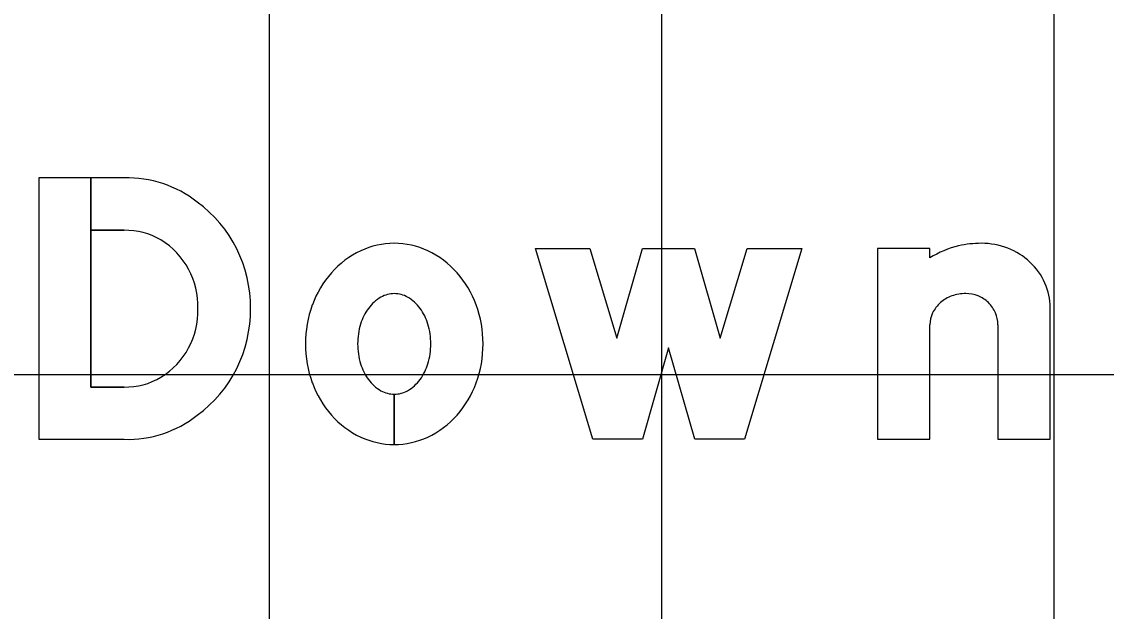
# Model space of a CAD drawing. Extents: x 1797809 to 2198143, y 249608 to 1237864.
# Drawn here: x 2196329.44 to 2196334.97, y 1237296.9 to 1237299.9 of the extents above; entities that cross this region are included whole.
import ezdxf

# ---------------------------------------------------------------- set-up
doc = ezdxf.new("R2010")
doc.units = 0
for name, color, linetype in [('GSBWFILL', 7, 'Continuous'), ('GSCOLORFILL', 7, 'Continuous'), ('GSOUTLINE', 7, 'Continuous'), ('GSSHT', 7, 'Continuous')]:
    doc.layers.add(name, color=color, linetype=linetype)

msp = doc.modelspace()

# ---------------------------------------------------------------- linework, layer by layer
at = {"layer": 'GSBWFILL'}
for p, q in [((2196334.4201, 1237298.3602), (2196334.4201, 1237297.776)), ((2196329.9664, 1237298.0424), (2196329.796, 1237298.0424)), ((2196331.3432, 1237298.0058), (2196331.3432, 1237297.7494)), ((2196331.3433, 1237297.7494), (2196331.3433, 1237298.0058))]:
    msp.add_line(p, q, dxfattribs=at)
for points in [[(2196329.796, 1237298.0424), (2196329.796, 1237299.108), (2196329.5317, 1237299.108), (2196329.5317, 1237297.776), (2196329.9664, 1237297.776)], [(2196329.9664, 1237299.108), (2196329.796, 1237299.108), (2196329.796, 1237298.8416), (2196329.9664, 1237298.8416)], [(2196334.0738, 1237298.7003), (2196334.0738, 1237298.7484), (2196333.8074, 1237298.7484), (2196333.8074, 1237297.776), (2196334.0738, 1237297.776), (2196334.0738, 1237298.3602)], [(2196334.4201, 1237297.776), (2196334.6865, 1237297.776), (2196334.6865, 1237298.4479)]]:
    msp.add_lwpolyline(points, dxfattribs=at)
msp.add_lwpolyline([(2196333.4211, 1237298.7484), (2196333.1281, 1237297.776), (2196332.875, 1237297.776), (2196332.7418, 1237298.2422), (2196332.6086, 1237297.776), (2196332.3555, 1237297.776), (2196332.0625, 1237298.7484), (2196332.3407, 1237298.7484), (2196332.4786, 1237298.2908), (2196332.6094, 1237298.7484), (2196332.8743, 1237298.7484), (2196333.005, 1237298.2908), (2196333.1429, 1237298.7484)], close=True, dxfattribs=at)
for centre, major_axis, ratio, start_param, end_param in [((2196329.984, 1237298.5253), (0, 0.583), 0.992008, 5.621793, 6.313477), ((2196329.9527, 1237298.4486), (0, 0.6632), 0.992008, 4.702399, 5.655315), ((2196329.9728, 1237298.4812), (0, 0.3604), 0.992008, 5.75224, 6.301036), ((2196329.9482, 1237298.4524), (0, 0.3979), 0.992008, 4.686283, 5.735161), ((2196331.3432, 1237298.3736), (0, 0.4014), 0.999994, 0, 0.438571), ((2196331.3432, 1237298.3736), (0, 0.4014), 0.999994, 5.844614, 6.283185), ((2196334.3361, 1237298.2422), (0, 0.5328), 0.999996, 0, 0.219986), ((2196334.3361, 1237298.4), (0, 0.375), 0.999996, 5.914285, 6.283185), ((2196331.3685, 1237298.3196), (0, 0.461), 0.999994, 0.438571, 0.847388), ((2196331.3179, 1237298.3196), (0, 0.461), 0.999994, 5.435798, 5.844614), ((2196334.3315, 1237298.2957), (0, 0.4797), 0.999996, 0.235088, 0.567132), ((2196334.3451, 1237298.4233), (0, 0.35), 0.999996, 5.532258, 5.914285), ((2196334.359, 1237298.4383), (0, 0.3295), 0.999996, 5.130076, 5.532258), ((2196331.408, 1237298.2848), (0, 0.5136), 0.999994, 0.847388, 1.220117), ((2196331.2785, 1237298.2848), (0, 0.5136), 0.999994, 5.063069, 5.435798), ((2196334.3807, 1237298.4479), (0, 0.3059), 0.999996, 4.712389, 5.130076), ((2196331.3758, 1237298.3239), (0, 0.2033), 0.999994, 0.517724, 0.942), ((2196331.3432, 1237298.3811), (0, 0.1375), 0.999994, 0, 0.517724), ((2196331.3432, 1237298.3811), (0, 0.1375), 0.999994, 5.765461, 6.283185), ((2196331.3107, 1237298.3239), (0, 0.2033), 0.999994, 5.341185, 5.765461), ((2196334.2476, 1237298.3342), (0, 0.1833), 0.999996, 0.345704, 0.715718), ((2196334.2566, 1237298.3094), (0, 0.2097), 0.999996, 0, 0.345704), ((2196334.2566, 1237298.3508), (0, 0.1683), 0.999996, 5.900624, 6.283185), ((2196334.2584, 1237298.3554), (0, 0.1634), 0.999996, 5.51227, 5.900624), ((2196329.9482, 1237298.4316), (0, 0.3979), 0.992008, 3.689617, 4.738495), ((2196329.9527, 1237298.4354), (0, 0.6632), 0.992008, 3.769463, 4.722379), ((2196331.4698, 1237298.2622), (0, 0.5795), 0.999994, 1.220117, 1.570796), ((2196331.4271, 1237298.2866), (0, 0.2668), 0.999994, 0.942, 1.278197), ((2196331.2593, 1237298.2866), (0, 0.2668), 0.999994, 5.004989, 5.341185), ((2196331.2166, 1237298.2622), (0, 0.5795), 0.999994, 4.712389, 5.063069), ((2196334.2339, 1237298.3501), (0, 0.1623), 0.999996, 0.715718, 1.126231), ((2196334.2612, 1237298.3583), (0, 0.1593), 0.999996, 5.115435, 5.51227), ((2196334.2126, 1237298.3602), (0, 0.1388), 0.999996, 1.126231, 1.570796), ((2196334.2657, 1237298.3602), (0, 0.1545), 0.999996, 4.712389, 5.115435), ((2196331.5081, 1237298.2622), (0, 0.3514), 0.999994, 1.278197, 1.570796), ((2196331.1783, 1237298.2622), (0, 0.3514), 0.999994, 4.712389, 5.004989), ((2196331.4698, 1237298.2622), (0, 0.5795), 0.999994, 1.570796, 1.921476), ((2196331.5081, 1237298.2622), (0, 0.3514), 0.999994, 1.570796, 1.863396), ((2196331.1783, 1237298.2622), (0, 0.3514), 0.999994, 4.419789, 4.712389), ((2196331.2166, 1237298.2622), (0, 0.5795), 0.999994, 4.361709, 4.712389), ((2196331.4271, 1237298.2378), (0, 0.2668), 0.999994, 1.863396, 2.199593), ((2196331.2593, 1237298.2378), (0, 0.2668), 0.999994, 4.083593, 4.419789), ((2196329.9728, 1237298.4028), (0, 0.3604), 0.992008, 3.123742, 3.672538), ((2196331.408, 1237298.2396), (0, 0.5136), 0.999994, 1.921476, 2.294205), ((2196331.3758, 1237298.2004), (0, 0.2033), 0.999994, 2.199593, 2.623869), ((2196331.3107, 1237298.2004), (0, 0.2033), 0.999994, 3.659317, 4.083593), ((2196331.2785, 1237298.2396), (0, 0.5136), 0.999994, 3.98898, 4.361709), ((2196331.3432, 1237298.1433), (0, 0.1375), 0.999994, 2.623869, 3.141593), ((2196331.3432, 1237298.1433), (0, 0.1375), 0.999994, 3.142077, 3.659317), ((2196329.984, 1237298.3587), (0, 0.583), 0.992008, 3.111301, 3.802985), ((2196331.3685, 1237298.2047), (0, 0.461), 0.999994, 2.294205, 2.703022), ((2196331.3179, 1237298.2047), (0, 0.461), 0.999994, 3.580164, 3.98898), ((2196331.3432, 1237298.1508), (0, 0.4014), 0.999994, 2.703022, 3.141593), ((2196331.3432, 1237298.1508), (0, 0.4014), 0.999994, 3.141759, 3.580164)]:
    msp.add_ellipse(centre, major_axis=major_axis, ratio=ratio, start_param=start_param, end_param=end_param, dxfattribs=at)
at = {"layer": 'GSCOLORFILL'}
for p, q in [((2196334.4201, 1237298.3602), (2196334.4201, 1237297.776)), ((2196329.9664, 1237298.0424), (2196329.796, 1237298.0424)), ((2196331.3432, 1237298.0058), (2196331.3432, 1237297.7494)), ((2196331.3433, 1237297.7494), (2196331.3433, 1237298.0058))]:
    msp.add_line(p, q, dxfattribs=at)
for points in [[(2196329.796, 1237298.0424), (2196329.796, 1237299.108), (2196329.5317, 1237299.108), (2196329.5317, 1237297.776), (2196329.9664, 1237297.776)], [(2196329.9664, 1237299.108), (2196329.796, 1237299.108), (2196329.796, 1237298.8416), (2196329.9664, 1237298.8416)], [(2196334.0738, 1237298.7003), (2196334.0738, 1237298.7484), (2196333.8074, 1237298.7484), (2196333.8074, 1237297.776), (2196334.0738, 1237297.776), (2196334.0738, 1237298.3602)], [(2196334.4201, 1237297.776), (2196334.6865, 1237297.776), (2196334.6865, 1237298.4479)]]:
    msp.add_lwpolyline(points, dxfattribs=at)
msp.add_lwpolyline([(2196333.4211, 1237298.7484), (2196333.1281, 1237297.776), (2196332.875, 1237297.776), (2196332.7418, 1237298.2422), (2196332.6086, 1237297.776), (2196332.3555, 1237297.776), (2196332.0625, 1237298.7484), (2196332.3407, 1237298.7484), (2196332.4786, 1237298.2908), (2196332.6094, 1237298.7484), (2196332.8743, 1237298.7484), (2196333.005, 1237298.2908), (2196333.1429, 1237298.7484)], close=True, dxfattribs=at)
for centre, major_axis, ratio, start_param, end_param in [((2196329.984, 1237298.5253), (0, 0.583), 0.992008, 5.621793, 6.313477), ((2196329.9527, 1237298.4486), (0, 0.6632), 0.992008, 4.702399, 5.655315), ((2196329.9728, 1237298.4812), (0, 0.3604), 0.992008, 5.75224, 6.301036), ((2196329.9482, 1237298.4524), (0, 0.3979), 0.992008, 4.686283, 5.735161), ((2196331.3432, 1237298.3736), (0, 0.4014), 0.999994, 0, 0.438571), ((2196331.3432, 1237298.3736), (0, 0.4014), 0.999994, 5.844614, 6.283185), ((2196334.3361, 1237298.2422), (0, 0.5328), 0.999996, 0, 0.219986), ((2196334.3361, 1237298.4), (0, 0.375), 0.999996, 5.914285, 6.283185), ((2196331.3685, 1237298.3196), (0, 0.461), 0.999994, 0.438571, 0.847388), ((2196331.3179, 1237298.3196), (0, 0.461), 0.999994, 5.435798, 5.844614), ((2196334.3315, 1237298.2957), (0, 0.4797), 0.999996, 0.235088, 0.567132), ((2196334.3451, 1237298.4233), (0, 0.35), 0.999996, 5.532258, 5.914285), ((2196334.359, 1237298.4383), (0, 0.3295), 0.999996, 5.130076, 5.532258), ((2196331.408, 1237298.2848), (0, 0.5136), 0.999994, 0.847388, 1.220117), ((2196331.2785, 1237298.2848), (0, 0.5136), 0.999994, 5.063069, 5.435798), ((2196334.3807, 1237298.4479), (0, 0.3059), 0.999996, 4.712389, 5.130076), ((2196331.3758, 1237298.3239), (0, 0.2033), 0.999994, 0.517724, 0.942), ((2196331.3432, 1237298.3811), (0, 0.1375), 0.999994, 0, 0.517724), ((2196331.3432, 1237298.3811), (0, 0.1375), 0.999994, 5.765461, 6.283185), ((2196331.3107, 1237298.3239), (0, 0.2033), 0.999994, 5.341185, 5.765461), ((2196334.2476, 1237298.3342), (0, 0.1833), 0.999996, 0.345704, 0.715718), ((2196334.2566, 1237298.3094), (0, 0.2097), 0.999996, 0, 0.345704), ((2196334.2566, 1237298.3508), (0, 0.1683), 0.999996, 5.900624, 6.283185), ((2196334.2584, 1237298.3554), (0, 0.1634), 0.999996, 5.51227, 5.900624), ((2196329.9482, 1237298.4316), (0, 0.3979), 0.992008, 3.689617, 4.738495), ((2196329.9527, 1237298.4354), (0, 0.6632), 0.992008, 3.769463, 4.722379), ((2196331.4698, 1237298.2622), (0, 0.5795), 0.999994, 1.220117, 1.570796), ((2196331.4271, 1237298.2866), (0, 0.2668), 0.999994, 0.942, 1.278197), ((2196331.2593, 1237298.2866), (0, 0.2668), 0.999994, 5.004989, 5.341185), ((2196331.2166, 1237298.2622), (0, 0.5795), 0.999994, 4.712389, 5.063069), ((2196334.2339, 1237298.3501), (0, 0.1623), 0.999996, 0.715718, 1.126231), ((2196334.2612, 1237298.3583), (0, 0.1593), 0.999996, 5.115435, 5.51227), ((2196334.2126, 1237298.3602), (0, 0.1388), 0.999996, 1.126231, 1.570796), ((2196334.2657, 1237298.3602), (0, 0.1545), 0.999996, 4.712389, 5.115435), ((2196331.5081, 1237298.2622), (0, 0.3514), 0.999994, 1.278197, 1.570796), ((2196331.1783, 1237298.2622), (0, 0.3514), 0.999994, 4.712389, 5.004989), ((2196331.4698, 1237298.2622), (0, 0.5795), 0.999994, 1.570796, 1.921476), ((2196331.5081, 1237298.2622), (0, 0.3514), 0.999994, 1.570796, 1.863396), ((2196331.1783, 1237298.2622), (0, 0.3514), 0.999994, 4.419789, 4.712389), ((2196331.2166, 1237298.2622), (0, 0.5795), 0.999994, 4.361709, 4.712389), ((2196331.4271, 1237298.2378), (0, 0.2668), 0.999994, 1.863396, 2.199593), ((2196331.2593, 1237298.2378), (0, 0.2668), 0.999994, 4.083593, 4.419789), ((2196329.9728, 1237298.4028), (0, 0.3604), 0.992008, 3.123742, 3.672538), ((2196331.408, 1237298.2396), (0, 0.5136), 0.999994, 1.921476, 2.294205), ((2196331.3758, 1237298.2004), (0, 0.2033), 0.999994, 2.199593, 2.623869), ((2196331.3107, 1237298.2004), (0, 0.2033), 0.999994, 3.659317, 4.083593), ((2196331.2785, 1237298.2396), (0, 0.5136), 0.999994, 3.98898, 4.361709), ((2196331.3432, 1237298.1433), (0, 0.1375), 0.999994, 2.623869, 3.141593), ((2196331.3432, 1237298.1433), (0, 0.1375), 0.999994, 3.142077, 3.659317), ((2196329.984, 1237298.3587), (0, 0.583), 0.992008, 3.111301, 3.802985), ((2196331.3685, 1237298.2047), (0, 0.461), 0.999994, 2.294205, 2.703022), ((2196331.3179, 1237298.2047), (0, 0.461), 0.999994, 3.580164, 3.98898), ((2196331.3432, 1237298.1508), (0, 0.4014), 0.999994, 2.703022, 3.141593), ((2196331.3432, 1237298.1508), (0, 0.4014), 0.999994, 3.141759, 3.580164)]:
    msp.add_ellipse(centre, major_axis=major_axis, ratio=ratio, start_param=start_param, end_param=end_param, dxfattribs=at)
at = {"layer": 'GSOUTLINE'}
for p, q in [((2196334.4201, 1237298.3602), (2196334.4201, 1237297.776)), ((2196329.9664, 1237298.0424), (2196329.9664, 1237298.0424)), ((2196329.9664, 1237297.776), (2196329.9664, 1237297.776))]:
    msp.add_line(p, q, dxfattribs=at)
for points in [[(2196329.9664, 1237299.108), (2196329.5317, 1237299.108), (2196329.5317, 1237297.776), (2196329.9664, 1237297.776)], [(2196329.9664, 1237298.8416), (2196329.796, 1237298.8416), (2196329.796, 1237298.0424), (2196329.9664, 1237298.0424)], [(2196334.0738, 1237298.7003), (2196334.0738, 1237298.7484), (2196333.8074, 1237298.7484), (2196333.8074, 1237297.776), (2196334.0738, 1237297.776), (2196334.0738, 1237298.3602)], [(2196334.4201, 1237297.776), (2196334.6865, 1237297.776), (2196334.6865, 1237298.4479)]]:
    msp.add_lwpolyline(points, dxfattribs=at)
msp.add_lwpolyline([(2196333.4211, 1237298.7484), (2196333.1281, 1237297.776), (2196332.875, 1237297.776), (2196332.7418, 1237298.2422), (2196332.6086, 1237297.776), (2196332.3555, 1237297.776), (2196332.0625, 1237298.7484), (2196332.3407, 1237298.7484), (2196332.4786, 1237298.2908), (2196332.6094, 1237298.7484), (2196332.8743, 1237298.7484), (2196333.005, 1237298.2908), (2196333.1429, 1237298.7484)], close=True, dxfattribs=at)
for centre, major_axis, ratio, start_param, end_param in [((2196329.984, 1237298.5253), (0, 0.583), 0.992008, 5.621793, 6.313477), ((2196329.9527, 1237298.4486), (0, 0.6632), 0.992008, 4.702399, 5.655315), ((2196329.9728, 1237298.4812), (0, 0.3604), 0.992008, 5.75224, 6.301036), ((2196329.9482, 1237298.4524), (0, 0.3979), 0.992008, 4.686283, 5.735161), ((2196331.3432, 1237298.3736), (0, 0.4014), 0.999994, 0, 0.438571), ((2196331.3432, 1237298.3736), (0, 0.4014), 0.999994, 5.844614, 6.283185), ((2196334.3361, 1237298.2422), (0, 0.5328), 0.999996, 0, 0.219986), ((2196334.3361, 1237298.4), (0, 0.375), 0.999996, 5.914285, 6.283185), ((2196331.3685, 1237298.3196), (0, 0.461), 0.999994, 0.438571, 0.847388), ((2196331.3179, 1237298.3196), (0, 0.461), 0.999994, 5.435798, 5.844614), ((2196334.3315, 1237298.2957), (0, 0.4797), 0.999996, 0.235088, 0.567132), ((2196334.3451, 1237298.4233), (0, 0.35), 0.999996, 5.532258, 5.914285), ((2196334.359, 1237298.4383), (0, 0.3295), 0.999996, 5.130076, 5.532258), ((2196331.408, 1237298.2848), (0, 0.5136), 0.999994, 0.847388, 1.220117), ((2196331.2785, 1237298.2848), (0, 0.5136), 0.999994, 5.063069, 5.435798), ((2196334.3807, 1237298.4479), (0, 0.3059), 0.999996, 4.712389, 5.130076), ((2196331.3758, 1237298.3239), (0, 0.2033), 0.999994, 0.517724, 0.942), ((2196331.3432, 1237298.3811), (0, 0.1375), 0.999994, 0, 0.517724), ((2196331.3432, 1237298.3811), (0, 0.1375), 0.999994, 5.765461, 6.283185), ((2196331.3107, 1237298.3239), (0, 0.2033), 0.999994, 5.341185, 5.765461), ((2196334.2476, 1237298.3342), (0, 0.1833), 0.999996, 0.345704, 0.715718), ((2196334.2566, 1237298.3094), (0, 0.2097), 0.999996, 0, 0.345704), ((2196334.2566, 1237298.3508), (0, 0.1683), 0.999996, 5.900624, 6.283185), ((2196334.2584, 1237298.3554), (0, 0.1634), 0.999996, 5.51227, 5.900624), ((2196329.9482, 1237298.4316), (0, 0.3979), 0.992008, 3.689617, 4.738495), ((2196329.9527, 1237298.4354), (0, 0.6632), 0.992008, 3.769463, 4.722379), ((2196331.4698, 1237298.2622), (0, 0.5795), 0.999994, 1.220117, 1.570796), ((2196331.4271, 1237298.2866), (0, 0.2668), 0.999994, 0.942, 1.278197), ((2196331.2593, 1237298.2866), (0, 0.2668), 0.999994, 5.004989, 5.341185), ((2196331.2166, 1237298.2622), (0, 0.5795), 0.999994, 4.712389, 5.063069), ((2196334.2339, 1237298.3501), (0, 0.1623), 0.999996, 0.715718, 1.126231), ((2196334.2612, 1237298.3583), (0, 0.1593), 0.999996, 5.115435, 5.51227), ((2196334.2126, 1237298.3602), (0, 0.1388), 0.999996, 1.126231, 1.570796), ((2196334.2657, 1237298.3602), (0, 0.1545), 0.999996, 4.712389, 5.115435), ((2196331.5081, 1237298.2622), (0, 0.3514), 0.999994, 1.278197, 1.570796), ((2196331.1783, 1237298.2622), (0, 0.3514), 0.999994, 4.712389, 5.004989), ((2196331.4698, 1237298.2622), (0, 0.5795), 0.999994, 1.570796, 1.921476), ((2196331.5081, 1237298.2622), (0, 0.3514), 0.999994, 1.570796, 1.863396), ((2196331.1783, 1237298.2622), (0, 0.3514), 0.999994, 4.419789, 4.712389), ((2196331.2166, 1237298.2622), (0, 0.5795), 0.999994, 4.361709, 4.712389), ((2196331.4271, 1237298.2378), (0, 0.2668), 0.999994, 1.863396, 2.199593), ((2196331.2593, 1237298.2378), (0, 0.2668), 0.999994, 4.083593, 4.419789), ((2196329.9728, 1237298.4028), (0, 0.3604), 0.992008, 3.123742, 3.672538), ((2196331.408, 1237298.2396), (0, 0.5136), 0.999994, 1.921476, 2.294205), ((2196331.3758, 1237298.2004), (0, 0.2033), 0.999994, 2.199593, 2.623869), ((2196331.3107, 1237298.2004), (0, 0.2033), 0.999994, 3.659317, 4.083593), ((2196331.2785, 1237298.2396), (0, 0.5136), 0.999994, 3.98898, 4.361709), ((2196331.3432, 1237298.1433), (0, 0.1375), 0.999994, 2.623869, 3.141593), ((2196331.3432, 1237298.1433), (0, 0.1375), 0.999994, 3.141593, 3.659317), ((2196329.984, 1237298.3587), (0, 0.583), 0.992008, 3.111301, 3.802985), ((2196331.3685, 1237298.2047), (0, 0.461), 0.999994, 2.294205, 2.703022), ((2196331.3179, 1237298.2047), (0, 0.461), 0.999994, 3.580164, 3.98898), ((2196331.3432, 1237298.1508), (0, 0.4014), 0.999994, 2.703022, 3.141593), ((2196331.3432, 1237298.1508), (0, 0.4014), 0.999994, 3.141593, 3.580164)]:
    msp.add_ellipse(centre, major_axis=major_axis, ratio=ratio, start_param=start_param, end_param=end_param, dxfattribs=at)
at = {"layer": 'GSSHT'}
for p, q in [((2196330.7065, 1237258.1062), (2196330.7065, 1237318.1062)), ((2196332.7065, 1237258.1062), (2196332.7065, 1237318.1062)), ((2196334.7065, 1237258.1062), (2196334.7065, 1237318.1062)), ((2196264.7065, 1237298.1062), (2196394.7065, 1237298.1062))]:
    msp.add_line(p, q, dxfattribs=at)

doc.saveas('drawing.dxf')
